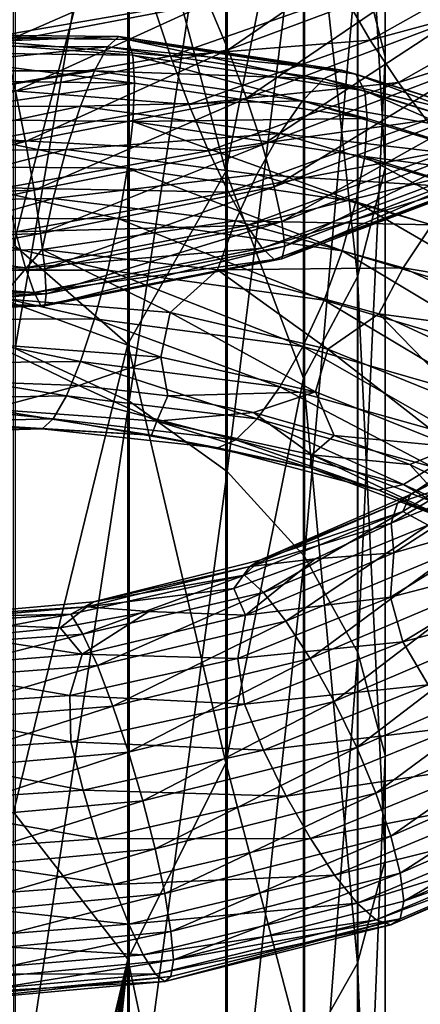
# Model space of a CAD drawing. Header units: metres. Extents: x -109 to 109, y -452 to 89.
# Tile 390 of 656: x 3.52 to 8.93, y -43.82 to -30.53. Entities that reach past the tile are written whole.
import ezdxf

# ---------------------------------------------------------------- set-up
doc = ezdxf.new("R2010")
doc.units = ezdxf.units.M
doc.layers.add('solid_K244270000C71_000_01', color=7, linetype='CONTINUOUS')

msp = doc.modelspace()

# ---------------------------------------------------------------- linework, layer by layer
at = {"layer": 'solid_K244270000C71_000_01'}
for points in [[(8.086726, -29.567562, 776.07605), (8.454546, -31.03507, 775.140564), (8.454546, -22.739056, 761.001221)], [(8.454546, -22.739056, 761.001221), (8.454546, -31.03507, 775.140564), (8.452125, -24.311485, 760.169678)], [(8.452125, -24.311485, 760.169678), (8.452125, -32.535, 774.184387), (8.079568, -25.849041, 759.356567)], [(8.454546, -31.03507, 775.140564), (8.452125, -32.535, 774.184387), (8.452125, -24.311485, 760.169678)], [(3.458888, -25.228016, 778.842346), (3.458888, -34.968197, 792.716309), (4.999055, -25.97839, 778.364014)], [(4.980319, -27.611378, 753.530762), (6.304805, -25.575172, 752.104614), (6.304805, -32.582405, 765.10791)], [(6.304805, -32.582405, 765.10791), (6.304805, -25.575172, 752.104614), (7.353192, -27.284389, 758.597534)], [(8.079568, -25.849041, 759.356567), (8.079568, -34.001659, 773.249451), (7.353192, -27.284389, 758.597534)], [(8.452125, -32.535, 774.184387), (8.079568, -34.001659, 773.249451), (8.079568, -25.849041, 759.356567)], [(3.458888, -34.968197, 792.716309), (4.999055, -35.677368, 792.178772), (4.999055, -25.97839, 778.364014)], [(4.999055, -25.97839, 778.364014), (4.999055, -35.677368, 792.178772), (6.320303, -26.98262, 777.723877)], [(4.980319, -27.611378, 753.530762), (3.437735, -33.56665, 762.681335), (3.437735, -26.8395, 749.964661)], [(4.999055, -35.677368, 792.178772), (6.320303, -36.626461, 791.459351), (6.320303, -26.98262, 777.723877)], [(6.320303, -26.98262, 777.723877), (6.320303, -36.626461, 791.459351), (7.364774, -28.196733, 776.94989)], [(6.304805, -32.582405, 765.10791), (7.353192, -27.284389, 758.597534), (7.353192, -35.370823, 772.376648)], [(8.079568, -34.001659, 773.249451), (7.353192, -35.370823, 772.376648), (7.353192, -27.284389, 758.597534)], [(4.980319, -27.611378, 753.530762), (4.980319, -34.90905, 766.685669), (3.437735, -33.56665, 762.681335)], [(4.980319, -27.611378, 753.530762), (6.304805, -32.582405, 765.10791), (4.980319, -34.90905, 766.685669)], [(6.320303, -36.626461, 791.459351), (7.364774, -37.773911, 790.589661), (7.364774, -28.196733, 776.94989)], [(7.364774, -28.196733, 776.94989), (7.364774, -37.773911, 790.589661), (8.086726, -29.567562, 776.07605)], [(6.068437, -30.308411, 750.855225), (8.628228, -29.362137, 751.911926), (6.335174, -30.939774, 750.641663)], [(8.628228, -29.362137, 751.911926), (9.00748, -29.941177, 751.721375), (6.335174, -30.939774, 750.641663)], [(7.364774, -37.773911, 790.589661), (8.086726, -39.069469, 789.607605), (8.086726, -29.567562, 776.07605)], [(8.25281, -30.806051, 756.255432), (10.44381, -29.575043, 757.50238), (7.900888, -30.202818, 756.304382)], [(8.086726, -29.567562, 776.07605), (8.086726, -39.069469, 789.607605), (8.454546, -31.03507, 775.140564)], [(10.923747, -30.080982, 757.331299), (10.44381, -29.575043, 757.50238), (8.25281, -30.806051, 756.255432)], [(3.172175, -30.228313, 750.365906), (5.801797, -29.740528, 751.204041), (3.317963, -30.830566, 750.003662)], [(5.801797, -29.740528, 751.204041), (6.068437, -30.308411, 750.855225), (3.317963, -30.830566, 750.003662)], [(6.335174, -30.939774, 750.641663), (9.00748, -29.941177, 751.721375), (6.582689, -31.590668, 750.582153)], [(9.00748, -29.941177, 751.721375), (9.359402, -30.544458, 751.684204), (6.582689, -31.590668, 750.582153)], [(8.632062, -31.380394, 756.051025), (10.923747, -30.080982, 757.331299), (8.25281, -30.806051, 756.255432)], [(11.40351, -30.518312, 757.024719), (10.923747, -30.080982, 757.331299), (8.632062, -31.380394, 756.051025)], [(2.889226, -30.205793, 754.118347), (2.923134, -30.804352, 754.348572), (5.34631, -30.391672, 755.17218)], [(5.556882, -31.024265, 755.271851), (7.900888, -30.202818, 756.304382), (5.34631, -30.391672, 755.17218)], [(8.25281, -30.806051, 756.255432), (7.900888, -30.202818, 756.304382), (5.556882, -31.024265, 755.271851)], [(5.556882, -31.024265, 755.271851), (5.34631, -30.391672, 755.17218), (2.923134, -30.804352, 754.348572)], [(3.317963, -30.830566, 750.003662), (6.068437, -30.308411, 750.855225), (3.463803, -31.495625, 749.776306)], [(6.068437, -30.308411, 750.855225), (6.335174, -30.939774, 750.641663), (3.463803, -31.495625, 749.776306)], [(6.582689, -31.590668, 750.582153), (9.359402, -30.544458, 751.684204), (6.793261, -32.218605, 750.688599)], [(9.359402, -30.544458, 751.684204), (9.658797, -31.132998, 751.81073), (6.793261, -32.218605, 750.688599)], [(9.011176, -31.887135, 755.71228), (11.40351, -30.518312, 757.024719), (8.632062, -31.380394, 756.051025)], [(1.641804, -30.881664, 812.033386), (1.694323, -30.728333, 812.724792), (4.858095, -30.757292, 811.851624)], [(4.707508, -30.89954, 811.173096), (1.641804, -30.881664, 812.033386), (4.858095, -30.757292, 811.851624)], [(1.694323, -30.728333, 812.724792), (1.734814, -30.760805, 813.435913), (4.974194, -30.797337, 812.552673)], [(4.858095, -30.757292, 811.851624), (1.694323, -30.728333, 812.724792), (4.974194, -30.797337, 812.552673)], [(1.734814, -30.760805, 813.435913), (1.760867, -30.970749, 814.115479), (5.048896, -31.010946, 813.225769)], [(4.974194, -30.797337, 812.552673), (1.734814, -30.760805, 813.435913), (5.048896, -31.010946, 813.225769)], [(3.038266, -31.461929, 754.436035), (5.556882, -31.024265, 755.271851), (2.923134, -30.804352, 754.348572)], [(4.707508, -30.89954, 811.173096), (4.858095, -30.757292, 811.851624), (7.870085, -31.211567, 810.630615)], [(4.858095, -30.757292, 811.851624), (4.974194, -30.797337, 812.552673), (8.058165, -31.268394, 811.312317)], [(7.870085, -31.211567, 810.630615), (4.858095, -30.757292, 811.851624), (8.058165, -31.268394, 811.312317)], [(4.974194, -30.797337, 812.552673), (5.048896, -31.010946, 813.225769), (8.179182, -31.491085, 811.972229)], [(8.058165, -31.268394, 811.312317), (4.974194, -30.797337, 812.552673), (8.179182, -31.491085, 811.972229)], [(5.804397, -31.674679, 755.199646), (8.25281, -30.806051, 756.255432), (5.556882, -31.024265, 755.271851)], [(8.632062, -31.380394, 756.051025), (8.25281, -30.806051, 756.255432), (5.804397, -31.674679, 755.199646)], [(1.58007, -31.220261, 811.409302), (1.641804, -30.881664, 812.033386), (4.707508, -30.89954, 811.173096)], [(4.530501, -31.224096, 810.564087), (1.58007, -31.220261, 811.409302), (4.707508, -30.89954, 811.173096)], [(3.463803, -31.495625, 749.776306), (6.335174, -30.939774, 750.641663), (3.599134, -32.177044, 749.703491)], [(6.335174, -30.939774, 750.641663), (6.582689, -31.590668, 750.582153), (3.599134, -32.177044, 749.703491)], [(4.530501, -31.224096, 810.564087), (4.707508, -30.89954, 811.173096), (7.626135, -31.330259, 809.976563)], [(7.626135, -31.330259, 809.976563), (4.707508, -30.89954, 811.173096), (7.870085, -31.211567, 810.630615)], [(1.760867, -30.970749, 814.115479), (1.767394, -31.348627, 814.711853), (5.070999, -31.387707, 813.820618)], [(5.048896, -31.010946, 813.225769), (1.760867, -30.970749, 814.115479), (5.070999, -31.387707, 813.820618)], [(5.804397, -31.674679, 755.199646), (5.556882, -31.024265, 755.271851), (3.038266, -31.461929, 754.436035)], [(5.048896, -31.010946, 813.225769), (5.070999, -31.387707, 813.820618), (8.212362, -31.866507, 812.564453)], [(8.179182, -31.491085, 811.972229), (5.048896, -31.010946, 813.225769), (8.212362, -31.866507, 812.564453)], [(8.086726, -39.069469, 789.607605), (8.454546, -40.456402, 788.556396), (8.454546, -31.03507, 775.140564)], [(8.454546, -31.03507, 775.140564), (8.454546, -40.456402, 788.556396), (8.452125, -32.535, 774.184387)], [(6.793261, -32.218605, 750.688599), (9.658797, -31.132998, 751.81073), (6.955606, -32.785561, 750.944275)], [(9.658797, -31.132998, 751.81073), (9.889623, -31.670841, 752.083191), (6.955606, -32.785561, 750.944275)], [(7.626135, -31.330259, 809.976563), (7.870085, -31.211567, 810.630615), (10.635579, -32.068272, 809.087036)], [(7.870085, -31.211567, 810.630615), (8.058165, -31.268394, 811.312317), (10.889748, -32.150604, 809.740601)], [(10.635579, -32.068272, 809.087036), (7.870085, -31.211567, 810.630615), (10.889748, -32.150604, 809.740601)], [(1.513543, -31.711212, 810.887817), (1.58007, -31.220261, 811.409302), (4.530501, -31.224096, 810.564087)], [(4.339748, -31.699129, 810.058777), (1.513543, -31.711212, 810.887817), (4.530501, -31.224096, 810.564087)], [(5.070999, -31.387707, 813.820618), (1.767394, -31.348627, 814.711853), (1.761046, -31.871677, 815.17395)], [(4.339748, -31.699129, 810.058777), (4.530501, -31.224096, 810.564087), (7.339386, -31.625696, 809.395691)], [(7.339386, -31.625696, 809.395691), (4.530501, -31.224096, 810.564087), (7.626135, -31.330259, 809.976563)], [(7.339386, -31.625696, 809.395691), (7.626135, -31.330259, 809.976563), (10.305906, -32.151596, 808.46814)], [(10.305906, -32.151596, 808.46814), (7.626135, -31.330259, 809.976563), (10.635579, -32.068272, 809.087036)], [(8.058165, -31.268394, 811.312317), (8.179182, -31.491085, 811.972229), (11.05329, -32.387524, 810.381104)], [(10.889748, -32.150604, 809.740601), (8.058165, -31.268394, 811.312317), (11.05329, -32.387524, 810.381104)], [(5.070999, -31.387707, 813.820618), (1.761046, -31.871677, 815.17395), (5.04941, -31.906263, 814.283997)], [(3.173597, -32.142605, 754.349976), (5.804397, -31.674679, 755.199646), (3.038266, -31.461929, 754.436035)], [(8.212362, -31.866507, 812.564453), (5.070999, -31.387707, 813.820618), (5.04941, -31.906263, 814.283997)], [(6.071134, -32.300777, 754.971008), (8.632062, -31.380394, 756.051025), (5.804397, -31.674679, 755.199646)], [(9.011176, -31.887135, 755.71228), (8.632062, -31.380394, 756.051025), (6.071134, -32.300777, 754.971008)], [(3.463803, -31.495625, 749.776306), (3.599134, -32.177044, 749.703491), (0.503547, -32.278866, 749.054504)], [(3.599134, -32.177044, 749.703491), (6.582689, -31.590668, 750.582153), (3.714265, -32.83007, 749.797913)], [(6.582689, -31.590668, 750.582153), (6.793261, -32.218605, 750.688599), (3.714265, -32.83007, 749.797913)], [(8.179182, -31.491085, 811.972229), (8.212362, -31.866507, 812.564453), (11.098275, -32.761604, 810.968262)], [(11.05329, -32.387524, 810.381104), (8.179182, -31.491085, 811.972229), (11.098275, -32.761604, 810.968262)], [(1.447039, -32.313728, 810.500671), (1.513543, -31.711212, 810.887817), (4.339748, -31.699129, 810.058777)], [(4.149065, -32.285061, 809.687866), (1.447039, -32.313728, 810.500671), (4.339748, -31.699129, 810.058777)], [(6.071134, -32.300777, 754.971008), (5.804397, -31.674679, 755.199646), (3.173597, -32.142605, 754.349976)], [(4.149065, -32.285061, 809.687866), (4.339748, -31.699129, 810.058777), (7.030367, -32.068245, 808.920288)], [(7.030367, -32.068245, 808.920288), (4.339748, -31.699129, 810.058777), (7.339386, -31.625696, 809.395691)], [(6.955606, -32.785561, 750.944275), (9.889623, -31.670841, 752.083191), (7.060065, -33.254837, 751.32605)], [(7.030367, -32.068245, 808.920288), (7.339386, -31.625696, 809.395691), (9.918395, -32.403637, 807.927551)], [(9.889623, -31.670841, 752.083191), (10.038145, -32.122952, 752.477356), (7.060065, -33.254837, 751.32605)], [(9.918395, -32.403637, 807.927551), (7.339386, -31.625696, 809.395691), (10.305906, -32.151596, 808.46814)], [(1.761046, -31.871677, 815.17395), (1.735149, -32.509014, 815.489685), (4.975156, -32.534725, 814.606018)], [(5.04941, -31.906263, 814.283997), (1.761046, -31.871677, 815.17395), (4.975156, -32.534725, 814.606018)], [(8.212362, -31.866507, 812.564453), (5.04941, -31.906263, 814.283997), (8.180015, -32.378517, 813.027344)], [(11.098275, -32.761604, 810.968262), (8.212362, -31.866507, 812.564453), (8.180015, -32.378517, 813.027344)], [(5.04941, -31.906263, 814.283997), (4.975156, -32.534725, 814.606018), (8.059724, -32.990601, 813.359741)], [(8.180015, -32.378517, 813.027344), (5.04941, -31.906263, 814.283997), (8.059724, -32.990601, 813.359741)], [(6.337774, -32.86013, 754.608704), (9.011176, -31.887135, 755.71228), (6.071134, -32.300777, 754.971008)], [(9.362687, -32.287895, 755.259888), (9.011176, -31.887135, 755.71228), (6.337774, -32.86013, 754.608704)], [(3.319437, -32.802059, 754.106689), (6.071134, -32.300777, 754.971008), (3.173597, -32.142605, 754.349976)], [(6.721461, -32.620785, 808.578979), (4.149065, -32.285061, 809.687866), (7.030367, -32.068245, 808.920288)], [(6.721461, -32.620785, 808.578979), (7.030367, -32.068245, 808.920288), (9.50079, -32.798027, 807.494812)], [(9.50079, -32.798027, 807.494812), (7.030367, -32.068245, 808.920288), (9.918395, -32.403637, 807.927551)], [(7.060065, -33.254837, 751.32605), (10.038145, -32.122952, 752.477356), (7.098824, -33.589027, 751.811829)], [(10.038145, -32.122952, 752.477356), (10.087429, -32.455627, 752.967896), (7.098824, -33.589027, 751.811829)], [(0.503547, -32.278866, 749.054504), (3.599134, -32.177044, 749.703491), (0.519655, -32.941906, 749.145325)], [(3.599134, -32.177044, 749.703491), (3.714265, -32.83007, 749.797913), (0.519655, -32.941906, 749.145325)], [(3.714265, -32.83007, 749.797913), (6.793261, -32.218605, 750.688599), (3.803029, -33.415386, 750.043579)], [(6.793261, -32.218605, 750.688599), (6.955606, -32.785561, 750.944275), (3.803029, -33.415386, 750.043579)], [(1.385378, -32.98735, 810.279419), (1.447039, -32.313728, 810.500671), (4.149065, -32.285061, 809.687866)], [(3.972265, -32.94265, 809.481689), (1.385378, -32.98735, 810.279419), (4.149065, -32.285061, 809.687866)], [(6.337774, -32.86013, 754.608704), (6.071134, -32.300777, 754.971008), (3.319437, -32.802059, 754.106689)], [(3.972265, -32.94265, 809.481689), (4.149065, -32.285061, 809.687866), (6.721461, -32.620785, 808.578979)], [(6.585, -33.310627, 754.135376), (9.362687, -32.287895, 755.259888), (6.337774, -32.86013, 754.608704)], [(9.661465, -32.550617, 754.718262), (9.362687, -32.287895, 755.259888), (6.585, -33.310627, 754.135376)], [(8.180015, -32.378517, 813.027344), (8.059724, -32.990601, 813.359741), (10.891855, -33.853592, 811.777039)], [(11.054416, -33.264961, 811.43042), (8.180015, -32.378517, 813.027344), (10.891855, -33.853592, 811.777039)], [(11.098275, -32.761604, 810.968262), (8.180015, -32.378517, 813.027344), (11.054416, -33.264961, 811.43042)], [(1.735149, -32.509014, 815.489685), (1.694791, -33.205841, 815.635193), (4.859437, -33.219608, 814.761536)], [(4.975156, -32.534725, 814.606018), (1.735149, -32.509014, 815.489685), (4.859437, -33.219608, 814.761536)], [(4.975156, -32.534725, 814.606018), (4.859437, -33.219608, 814.761536), (7.872259, -33.652645, 813.532532)], [(8.059724, -32.990601, 813.359741), (4.975156, -32.534725, 814.606018), (7.872259, -33.652645, 813.532532)], [(10.087429, -32.455627, 752.967896), (10.039167, -32.635227, 753.527832), (7.060784, -33.759918, 752.369263)], [(7.098824, -33.589027, 751.811829), (10.087429, -32.455627, 752.967896), (7.060784, -33.759918, 752.369263)], [(8.452125, -32.535, 774.184387), (8.452125, -41.87397, 787.481873), (8.079568, -34.001659, 773.249451)], [(8.454546, -40.456402, 788.556396), (8.452125, -41.87397, 787.481873), (8.452125, -32.535, 774.184387)], [(6.435047, -33.246529, 808.400085), (3.972265, -32.94265, 809.481689), (6.721461, -32.620785, 808.578979)], [(4.980319, -34.90905, 766.685669), (6.304805, -32.582405, 765.10791), (6.304805, -40.557217, 777.54126)], [(6.304805, -40.557217, 777.54126), (6.304805, -32.582405, 765.10791), (7.353192, -35.370823, 772.376648)], [(6.435047, -33.246529, 808.400085), (6.721461, -32.620785, 808.578979), (9.083337, -33.301277, 807.195557)], [(6.795137, -33.61676, 753.577087), (9.661465, -32.550617, 754.718262), (6.585, -33.310627, 754.135376)], [(9.083337, -33.301277, 807.195557), (6.721461, -32.620785, 808.578979), (9.50079, -32.798027, 807.494812)], [(9.891536, -32.667271, 754.126709), (9.661465, -32.550617, 754.718262), (6.795137, -33.61676, 753.577087)], [(6.956952, -33.768112, 752.973999), (9.891536, -32.667271, 754.126709), (6.795137, -33.61676, 753.577087)], [(10.039167, -32.635227, 753.527832), (9.891536, -32.667271, 754.126709), (6.956952, -33.768112, 752.973999)], [(7.060784, -33.759918, 752.369263), (10.039167, -32.635227, 753.527832), (6.956952, -33.768112, 752.973999)], [(3.465225, -33.395451, 753.730164), (6.337774, -32.86013, 754.608704), (3.319437, -32.802059, 754.106689)], [(3.803029, -33.415386, 750.043579), (6.955606, -32.785561, 750.944275), (3.860142, -33.895245, 750.41803)], [(6.955606, -32.785561, 750.944275), (7.060065, -33.254837, 751.32605), (3.860142, -33.895245, 750.41803)], [(0.519655, -32.941906, 749.145325), (3.714265, -32.83007, 749.797913), (0.532074, -33.534237, 749.388062)], [(3.714265, -32.83007, 749.797913), (3.803029, -33.415386, 750.043579), (0.532074, -33.534237, 749.388062)], [(1.332967, -33.690823, 810.247253), (1.385378, -32.98735, 810.279419), (3.972265, -32.94265, 809.481689)], [(3.821989, -33.631775, 809.462463), (1.332967, -33.690823, 810.247253), (3.972265, -32.94265, 809.481689)], [(6.585, -33.310627, 754.135376), (6.337774, -32.86013, 754.608704), (3.465225, -33.395451, 753.730164)], [(3.821989, -33.631775, 809.462463), (3.972265, -32.94265, 809.481689), (6.435047, -33.246529, 808.400085)], [(8.059724, -32.990601, 813.359741), (7.872259, -33.652645, 813.532532), (10.638517, -34.482506, 811.973877)], [(10.891855, -33.853592, 811.777039), (8.059724, -32.990601, 813.359741), (10.638517, -34.482506, 811.973877)], [(1.694791, -33.205841, 815.635193), (1.64238, -33.912872, 815.594299), (4.70916, -33.912392, 814.733643)], [(4.859437, -33.219608, 814.761536), (1.694791, -33.205841, 815.635193), (4.70916, -33.912392, 814.733643)], [(3.600397, -33.878269, 753.244202), (6.585, -33.310627, 754.135376), (3.465225, -33.395451, 753.730164)], [(6.795137, -33.61676, 753.577087), (6.585, -33.310627, 754.135376), (3.600397, -33.878269, 753.244202)], [(6.191599, -33.907623, 808.403748), (3.821989, -33.631775, 809.462463), (6.435047, -33.246529, 808.400085)], [(3.860142, -33.895245, 750.41803), (7.060065, -33.254837, 751.32605), (3.875895, -34.232269, 750.898193)], [(7.060065, -33.254837, 751.32605), (7.098824, -33.589027, 751.811829), (3.875895, -34.232269, 750.898193)], [(4.859437, -33.219608, 814.761536), (4.70916, -33.912392, 814.733643), (7.628812, -34.31757, 813.527832)], [(7.872259, -33.652645, 813.532532), (4.859437, -33.219608, 814.761536), (7.628812, -34.31757, 813.527832)], [(6.191599, -33.907623, 808.403748), (6.435047, -33.246529, 808.400085), (8.696278, -33.880222, 807.055115)], [(8.696278, -33.880222, 807.055115), (6.435047, -33.246529, 808.400085), (9.083337, -33.301277, 807.195557)], [(8.696278, -33.880222, 807.055115), (9.083337, -33.301277, 807.195557), (11.161193, -34.294044, 805.569031)], [(3.600397, -33.878269, 753.244202), (3.465225, -33.395451, 753.730164), (0.484812, -33.469456, 753.083313)], [(0.503724, -33.966248, 752.59314), (3.600397, -33.878269, 753.244202), (0.484812, -33.469456, 753.083313)], [(0.532074, -33.534237, 749.388062), (3.803029, -33.415386, 750.043579), (0.540065, -34.017727, 749.760437)], [(3.803029, -33.415386, 750.043579), (3.860142, -33.895245, 750.41803), (0.540065, -34.017727, 749.760437)], [(4.980319, -34.90905, 766.685669), (3.437735, -41.226017, 774.859253), (3.437735, -33.56665, 762.681335)], [(7.098824, -33.589027, 751.811829), (7.060784, -33.759918, 752.369263), (3.860536, -34.394638, 751.457214)], [(3.875895, -34.232269, 750.898193), (7.098824, -33.589027, 751.811829), (3.860536, -34.394638, 751.457214)], [(3.251403, -34.295433, 809.789124), (1.332967, -33.690823, 810.247253), (3.821989, -33.631775, 809.462463)], [(5.551864, -34.483776, 808.810181), (3.251403, -34.295433, 809.789124), (3.821989, -33.631775, 809.462463)], [(3.715291, -34.212761, 752.67572), (6.795137, -33.61676, 753.577087), (3.600397, -33.878269, 753.244202)], [(6.956952, -33.768112, 752.973999), (6.795137, -33.61676, 753.577087), (3.715291, -34.212761, 752.67572)], [(5.551864, -34.483776, 808.810181), (3.821989, -33.631775, 809.462463), (6.191599, -33.907623, 808.403748)], [(7.872259, -33.652645, 813.532532), (7.628812, -34.31757, 813.527832), (10.309524, -35.106709, 812.00177)], [(10.638517, -34.482506, 811.973877), (7.872259, -33.652645, 813.532532), (10.309524, -35.106709, 812.00177)], [(3.803765, -34.386948, 752.065552), (6.956952, -33.768112, 752.973999), (3.715291, -34.212761, 752.67572)], [(7.060784, -33.759918, 752.369263), (6.956952, -33.768112, 752.973999), (3.803765, -34.386948, 752.065552)], [(3.860536, -34.394638, 751.457214), (7.060784, -33.759918, 752.369263), (3.803765, -34.386948, 752.065552)], [(3.715291, -34.212761, 752.67572), (3.600397, -33.878269, 753.244202), (0.503724, -33.966248, 752.59314)], [(0.519799, -34.313244, 752.02124), (3.715291, -34.212761, 752.67572), (0.503724, -33.966248, 752.59314)], [(0.540065, -34.017727, 749.760437), (3.860142, -33.895245, 750.41803), (3.875895, -34.232269, 750.898193)], [(1.64238, -33.912872, 815.594299), (1.580719, -34.58297, 815.359741), (4.532361, -34.566742, 814.514465)], [(4.70916, -33.912392, 814.733643), (1.64238, -33.912872, 815.594299), (4.532361, -34.566742, 814.514465)], [(4.70916, -33.912392, 814.733643), (4.532361, -34.566742, 814.514465), (7.342397, -34.940594, 813.336548)], [(7.628812, -34.31757, 813.527832), (4.70916, -33.912392, 814.733643), (7.342397, -34.940594, 813.336548)], [(7.682186, -34.976433, 807.584961), (5.551864, -34.483776, 808.810181), (6.191599, -33.907623, 808.403748)], [(8.367285, -34.500359, 807.091003), (6.191599, -33.907623, 808.403748), (8.696278, -33.880222, 807.055115)], [(7.682186, -34.976433, 807.584961), (6.191599, -33.907623, 808.403748), (8.367285, -34.500359, 807.091003)], [(8.079568, -34.001659, 773.249451), (8.079568, -43.260101, 786.431213), (7.353192, -35.370823, 772.376648)], [(8.452125, -41.87397, 787.481873), (8.079568, -43.260101, 786.431213), (8.079568, -34.001659, 773.249451)], [(8.367285, -34.500359, 807.091003), (8.696278, -33.880222, 807.055115), (10.685593, -34.812664, 805.47699)], [(10.685593, -34.812664, 805.47699), (8.696278, -33.880222, 807.055115), (11.161193, -34.294044, 805.569031)], [(0.540065, -34.017727, 749.760437), (3.875895, -34.232269, 750.898193), (0.536708, -34.35384, 750.239624)], [(3.803765, -34.386948, 752.065552), (3.715291, -34.212761, 752.67572), (0.519799, -34.313244, 752.02124)], [(0.536708, -34.35384, 750.239624), (3.875895, -34.232269, 750.898193), (0.54012, -34.512978, 750.798767)], [(3.875895, -34.232269, 750.898193), (3.860536, -34.394638, 751.457214), (0.54012, -34.512978, 750.798767)], [(0.532177, -34.497768, 751.408569), (3.803765, -34.386948, 752.065552), (0.519799, -34.313244, 752.02124)], [(3.860536, -34.394638, 751.457214), (3.803765, -34.386948, 752.065552), (0.532177, -34.497768, 751.408569)], [(0.54012, -34.512978, 750.798767), (3.860536, -34.394638, 751.457214), (0.532177, -34.497768, 751.408569)], [(5.423603, -35.08527, 809.14386), (3.169202, -34.913601, 810.110413), (3.251403, -34.295433, 809.789124)], [(5.423603, -35.08527, 809.14386), (3.251403, -34.295433, 809.789124), (5.551864, -34.483776, 808.810181)], [(7.628812, -34.31757, 813.527832), (7.342397, -34.940594, 813.336548), (9.922465, -35.683662, 811.849792)], [(10.309524, -35.106709, 812.00177), (7.628812, -34.31757, 813.527832), (9.922465, -35.683662, 811.849792)], [(7.511936, -35.554356, 807.934998), (5.423603, -35.08527, 809.14386), (5.551864, -34.483776, 808.810181)], [(7.511936, -35.554356, 807.934998), (5.551864, -34.483776, 808.810181), (7.682186, -34.976433, 807.584961)], [(9.577883, -35.747215, 806.139526), (7.682186, -34.976433, 807.584961), (8.367285, -34.500359, 807.091003)], [(10.281341, -35.380146, 805.553345), (8.367285, -34.500359, 807.091003), (10.685593, -34.812664, 805.47699)], [(9.577883, -35.747215, 806.139526), (8.367285, -34.500359, 807.091003), (10.281341, -35.380146, 805.553345)], [(1.580719, -34.58297, 815.359741), (1.514215, -35.176086, 814.958252), (4.341677, -35.143669, 814.129639)], [(4.532361, -34.566742, 814.514465), (1.580719, -34.58297, 815.359741), (4.341677, -35.143669, 814.129639)], [(4.532361, -34.566742, 814.514465), (4.341677, -35.143669, 814.129639), (7.033491, -35.484848, 812.982056)], [(7.342397, -34.940594, 813.336548), (4.532361, -34.566742, 814.514465), (7.033491, -35.484848, 812.982056)], [(3.169202, -34.913601, 810.110413), (4.318817, -35.468105, 810.097534), (3.075682, -35.420643, 810.589417)], [(5.423603, -35.08527, 809.14386), (4.318817, -35.468105, 810.097534), (3.169202, -34.913601, 810.110413)], [(4.980319, -34.90905, 766.685669), (4.980319, -43.20858, 779.232605), (3.437735, -41.226017, 774.859253)], [(4.980319, -34.90905, 766.685669), (6.304805, -40.557217, 777.54126), (4.980319, -43.20858, 779.232605)], [(3.458888, -34.968197, 792.716309), (3.458888, -45.806995, 805.75), (4.999055, -35.677368, 792.178772)], [(7.342397, -34.940594, 813.336548), (7.033491, -35.484848, 812.982056), (9.505012, -36.179642, 811.538574)], [(9.922465, -35.683662, 811.849792), (7.342397, -34.940594, 813.336548), (9.505012, -36.179642, 811.538574)], [(9.371049, -36.29538, 806.509521), (7.511936, -35.554356, 807.934998), (7.682186, -34.976433, 807.584961)], [(9.371049, -36.29538, 806.509521), (7.682186, -34.976433, 807.584961), (9.577883, -35.747215, 806.139526)], [(1.514215, -35.176086, 814.958252), (1.447688, -35.654392, 814.425171), (4.150924, -35.606445, 813.613098)], [(4.341677, -35.143669, 814.129639), (1.514215, -35.176086, 814.958252), (4.150924, -35.606445, 813.613098)], [(4.341677, -35.143669, 814.129639), (4.150924, -35.606445, 813.613098), (6.724473, -35.915867, 812.496277)], [(5.423603, -35.08527, 809.14386), (5.52242, -35.606201, 809.53064), (4.318817, -35.468105, 810.097534)], [(7.033491, -35.484848, 812.982056), (4.341677, -35.143669, 814.129639), (6.724473, -35.915867, 812.496277)], [(7.511936, -35.554356, 807.934998), (5.52242, -35.606201, 809.53064), (5.423603, -35.08527, 809.14386)], [(3.118477, -35.788837, 811.162415), (3.075682, -35.420643, 810.589417), (4.318817, -35.468105, 810.097534)], [(5.373254, -35.947315, 810.201721), (3.118477, -35.788837, 811.162415), (4.318817, -35.468105, 810.097534)], [(5.373254, -35.947315, 810.201721), (4.318817, -35.468105, 810.097534), (5.52242, -35.606201, 809.53064)], [(6.304805, -40.557217, 777.54126), (7.353192, -35.370823, 772.376648), (7.353192, -44.554089, 785.450439)], [(8.079568, -43.260101, 786.431213), (7.353192, -44.554089, 785.450439), (7.353192, -35.370823, 772.376648)], [(7.511936, -35.554356, 807.934998), (6.675205, -35.832497, 808.891479), (5.52242, -35.606201, 809.53064)], [(7.511936, -35.554356, 807.934998), (7.766994, -36.142815, 808.184326), (6.675205, -35.832497, 808.891479)], [(7.033491, -35.484848, 812.982056), (6.724473, -35.915867, 812.496277), (9.087407, -36.563538, 811.096497)], [(9.505012, -36.179642, 811.538574), (7.033491, -35.484848, 812.982056), (9.087407, -36.563538, 811.096497)], [(9.371049, -36.29538, 806.509521), (7.766994, -36.142815, 808.184326), (7.511936, -35.554356, 807.934998)], [(1.447688, -35.654392, 814.425171), (1.385955, -35.980373, 813.795471), (3.973918, -35.918674, 812.998718)], [(4.150924, -35.606445, 813.613098), (1.447688, -35.654392, 814.425171), (3.973918, -35.918674, 812.998718)], [(3.458888, -45.806995, 805.75), (4.999055, -46.47031, 805.156799), (4.999055, -35.677368, 792.178772)], [(4.150924, -35.606445, 813.613098), (3.973918, -35.918674, 812.998718), (6.437723, -36.199512, 811.910522)], [(6.724473, -35.915867, 812.496277), (4.150924, -35.606445, 813.613098), (6.437723, -36.199512, 811.910522)], [(4.999055, -35.677368, 792.178772), (4.999055, -46.47031, 805.156799), (6.320303, -36.626461, 791.459351)], [(5.373254, -35.947315, 810.201721), (5.52242, -35.606201, 809.53064), (6.675205, -35.832497, 808.891479)], [(3.118477, -35.788837, 811.162415), (5.298368, -36.139153, 810.942993), (2.997375, -35.998066, 811.889404)], [(5.373254, -35.947315, 810.201721), (5.298368, -36.139153, 810.942993), (3.118477, -35.788837, 811.162415)], [(7.463927, -36.401382, 808.997009), (5.373254, -35.947315, 810.201721), (6.675205, -35.832497, 808.891479)], [(7.463927, -36.401382, 808.997009), (6.675205, -35.832497, 808.891479), (7.766994, -36.142815, 808.184326)], [(8.797445, -36.940235, 772.231812), (10.343351, -35.928593, 774.206238), (10.55476, -35.77803, 773.625122)], [(8.797445, -36.940235, 772.231812), (10.55476, -35.77803, 773.625122), (10.558155, -36.011185, 772.767517)], [(1.385955, -35.980373, 813.795471), (1.333435, -36.124462, 813.10614), (3.823331, -36.051785, 812.322327)], [(3.823331, -36.051785, 812.322327), (1.333435, -36.124462, 813.10614), (2.997375, -35.998066, 811.889404)], [(3.973918, -35.918674, 812.998718), (1.385955, -35.980373, 813.795471), (3.823331, -36.051785, 812.322327)], [(3.823331, -36.051785, 812.322327), (2.997375, -35.998066, 811.889404), (5.298368, -36.139153, 810.942993)], [(3.973918, -35.918674, 812.998718), (3.823331, -36.051785, 812.322327), (6.193773, -36.309265, 811.258789)], [(6.437723, -36.199512, 811.910522), (3.973918, -35.918674, 812.998718), (6.193773, -36.309265, 811.258789)], [(5.373254, -35.947315, 810.201721), (7.439023, -36.579918, 809.747314), (5.298368, -36.139153, 810.942993)], [(7.463927, -36.401382, 808.997009), (7.439023, -36.579918, 809.747314), (5.373254, -35.947315, 810.201721)], [(6.724473, -35.915867, 812.496277), (6.437723, -36.199512, 811.910522), (8.699895, -36.804562, 810.55188)], [(9.087407, -36.563538, 811.096497), (6.724473, -35.915867, 812.496277), (8.699895, -36.804562, 810.55188)], [(10.343351, -35.928593, 774.206238), (8.621254, -37.057056, 772.827271), (9.484237, -36.764755, 774.067505)], [(8.797445, -36.940235, 772.231812), (8.621254, -37.057056, 772.827271), (10.343351, -35.928593, 774.206238)], [(6.193773, -36.309265, 811.258789), (3.823331, -36.051785, 812.322327), (5.298368, -36.139153, 810.942993)], [(8.691135, -37.16769, 771.388245), (10.558155, -36.011185, 772.767517), (9.032862, -37.35257, 770.835083)], [(8.797445, -36.940235, 772.231812), (10.558155, -36.011185, 772.767517), (8.691135, -37.16769, 771.388245)], [(6.193773, -36.309265, 811.258789), (5.298368, -36.139153, 810.942993), (7.439023, -36.579918, 809.747314)], [(6.437723, -36.199512, 811.910522), (6.193773, -36.309265, 811.258789), (8.370222, -36.879246, 809.935547)], [(8.699895, -36.804562, 810.55188), (6.437723, -36.199512, 811.910522), (8.370222, -36.879246, 809.935547)], [(7.463927, -36.401382, 808.997009), (7.766994, -36.142815, 808.184326), (8.787813, -36.532482, 807.413757)], [(9.371049, -36.29538, 806.509521), (8.787813, -36.532482, 807.413757), (7.766994, -36.142815, 808.184326)], [(8.370222, -36.879246, 809.935547), (6.193773, -36.309265, 811.258789), (7.439023, -36.579918, 809.747314)], [(9.371049, -36.29538, 806.509521), (9.727781, -36.996677, 806.584412), (8.787813, -36.532482, 807.413757)], [(7.463927, -36.401382, 808.997009), (9.355391, -37.296135, 808.327271), (7.439023, -36.579918, 809.747314)], [(9.327449, -37.126053, 807.573669), (9.355391, -37.296135, 808.327271), (7.463927, -36.401382, 808.997009)], [(9.327449, -37.126053, 807.573669), (7.463927, -36.401382, 808.997009), (8.787813, -36.532482, 807.413757)], [(9.327449, -37.126053, 807.573669), (8.787813, -36.532482, 807.413757), (9.727781, -36.996677, 806.584412)], [(4.999055, -46.47031, 805.156799), (6.320303, -47.358025, 804.362915), (6.320303, -36.626461, 791.459351)], [(6.320303, -36.626461, 791.459351), (6.320303, -47.358025, 804.362915), (7.364774, -37.773911, 790.589661)], [(8.370222, -36.879246, 809.935547), (7.439023, -36.579918, 809.747314), (9.355391, -37.296135, 808.327271)], [(10.300031, -36.613731, 775.190247), (9.484237, -36.764755, 774.067505), (8.535759, -37.32394, 773.358093)], [(8.569876, -37.726009, 773.809448), (10.300031, -36.613731, 775.190247), (8.535759, -37.32394, 773.358093)], [(10.32465, -37.219063, 775.403748), (10.300031, -36.613731, 775.190247), (8.569876, -37.726009, 773.809448)], [(9.087407, -36.563538, 811.096497), (8.699895, -36.804562, 810.55188), (10.690037, -37.703403, 808.953674)], [(8.621254, -37.057056, 772.827271), (8.535759, -37.32394, 773.358093), (9.484237, -36.764755, 774.067505)], [(8.699895, -36.804562, 810.55188), (8.370222, -36.879246, 809.935547), (10.28495, -37.732388, 808.382324)], [(10.28495, -37.732388, 808.382324), (8.370222, -36.879246, 809.935547), (9.355391, -37.296135, 808.327271)], [(10.690037, -37.703403, 808.953674), (8.699895, -36.804562, 810.55188), (10.28495, -37.732388, 808.382324)], [(8.621254, -37.057056, 772.827271), (6.628276, -37.911873, 771.629639), (8.535759, -37.32394, 773.358093)], [(6.763716, -37.822613, 771.022766), (6.628276, -37.911873, 771.629639), (8.621254, -37.057056, 772.827271)], [(6.763716, -37.822613, 771.022766), (8.621254, -37.057056, 772.827271), (8.797445, -36.940235, 772.231812)], [(6.763716, -37.822613, 771.022766), (8.797445, -36.940235, 772.231812), (8.691135, -37.16769, 771.388245)], [(6.553011, -38.028664, 770.201477), (8.691135, -37.16769, 771.388245), (6.810669, -38.262096, 769.623474)], [(6.763716, -37.822613, 771.022766), (8.691135, -37.16769, 771.388245), (6.553011, -38.028664, 770.201477)], [(8.691135, -37.16769, 771.388245), (9.032862, -37.35257, 770.835083), (6.810669, -38.262096, 769.623474)], [(6.628276, -37.911873, 771.629639), (7.507679, -37.807899, 772.697693), (8.535759, -37.32394, 773.358093)], [(8.569876, -37.726009, 773.809448), (8.535759, -37.32394, 773.358093), (7.507679, -37.807899, 772.697693)], [(10.32465, -37.219063, 775.403748), (8.569876, -37.726009, 773.809448), (8.527281, -38.325073, 774.024109)], [(10.32465, -37.219063, 775.403748), (8.527281, -38.325073, 774.024109), (10.561862, -37.794323, 775.586365)], [(6.810669, -38.262096, 769.623474), (9.032862, -37.35257, 770.835083), (7.113802, -38.647331, 769.124268)], [(9.032862, -37.35257, 770.835083), (9.434901, -37.68195, 770.365906), (7.113802, -38.647331, 769.124268)], [(6.570748, -38.564861, 772.612244), (8.569876, -37.726009, 773.809448), (7.507679, -37.807899, 772.697693)], [(8.527281, -38.325073, 774.024109), (8.569876, -37.726009, 773.809448), (6.570748, -38.564861, 772.612244)], [(7.113802, -38.647331, 769.124268), (9.434901, -37.68195, 770.365906), (7.44074, -39.150707, 768.73053)], [(9.434901, -37.68195, 770.365906), (9.868512, -38.126152, 770.00531), (7.44074, -39.150707, 768.73053)], [(4.517303, -38.385098, 770.018921), (6.628276, -37.911873, 771.629639), (6.763716, -37.822613, 771.022766)], [(4.517303, -38.385098, 770.018921), (6.763716, -37.822613, 771.022766), (6.553011, -38.028664, 770.201477)], [(6.320303, -47.358025, 804.362915), (7.364774, -48.431274, 803.403137), (7.364774, -37.773911, 790.589661)], [(6.570748, -38.564861, 772.612244), (7.507679, -37.807899, 772.697693), (6.413123, -38.20837, 772.092285)], [(6.628276, -37.911873, 771.629639), (6.413123, -38.20837, 772.092285), (7.507679, -37.807899, 772.697693)], [(7.364774, -37.773911, 790.589661), (7.364774, -48.431274, 803.403137), (8.086726, -39.069469, 789.607605)], [(8.527281, -38.325073, 774.024109), (8.694186, -38.926998, 774.186768), (10.561862, -37.794323, 775.586365)], [(10.977856, -38.318367, 775.69696), (10.561862, -37.794323, 775.586365), (8.694186, -38.926998, 774.186768)], [(6.628276, -37.911873, 771.629639), (4.426873, -38.453835, 770.633972), (6.413123, -38.20837, 772.092285)], [(4.517303, -38.385098, 770.018921), (4.426873, -38.453835, 770.633972), (6.628276, -37.911873, 771.629639)], [(4.209525, -38.553997, 769.227722), (6.553011, -38.028664, 770.201477), (4.375039, -38.822285, 768.63269)], [(4.517303, -38.385098, 770.018921), (6.553011, -38.028664, 770.201477), (4.209525, -38.553997, 769.227722)], [(6.553011, -38.028664, 770.201477), (6.810669, -38.262096, 769.623474), (4.375039, -38.822285, 768.63269)], [(7.44074, -39.150707, 768.73053), (9.868512, -38.126152, 770.00531), (7.767795, -39.731987, 768.464905)], [(9.868512, -38.126152, 770.00531), (10.30228, -38.649265, 769.773682), (7.767795, -39.731987, 768.464905)], [(4.426873, -38.453835, 770.633972), (5.263893, -38.518951, 771.546082), (6.413123, -38.20837, 772.092285)], [(6.570748, -38.564861, 772.612244), (6.413123, -38.20837, 772.092285), (5.263893, -38.518951, 771.546082)], [(2.128422, -38.599426, 769.233337), (4.426873, -38.453835, 770.633972), (4.517303, -38.385098, 770.018921)], [(2.128422, -38.599426, 769.233337), (4.517303, -38.385098, 770.018921), (4.209525, -38.553997, 769.227722)], [(4.375039, -38.822285, 768.63269), (6.810669, -38.262096, 769.623474), (4.569766, -39.247478, 768.112854)], [(6.810669, -38.262096, 769.623474), (7.113802, -38.647331, 769.124268), (4.569766, -39.247478, 768.112854)], [(8.527281, -38.325073, 774.024109), (6.570748, -38.564861, 772.612244), (6.463432, -39.148884, 772.834656)], [(8.527281, -38.325073, 774.024109), (6.463432, -39.148884, 772.834656), (8.694186, -38.926998, 774.186768)], [(9.036619, -39.50552, 774.259705), (10.977856, -38.318367, 775.69696), (8.694186, -38.926998, 774.186768)], [(4.426873, -38.453835, 770.633972), (2.085856, -38.655296, 769.853271), (4.065607, -38.73621, 771.059265)], [(2.128422, -38.599426, 769.233337), (2.085856, -38.655296, 769.853271), (4.426873, -38.453835, 770.633972)], [(4.426873, -38.453835, 770.633972), (4.065607, -38.73621, 771.059265), (5.263893, -38.518951, 771.546082)], [(4.365109, -39.091351, 771.619324), (5.263893, -38.518951, 771.546082), (4.065607, -38.73621, 771.059265)], [(4.365109, -39.091351, 771.619324), (6.570748, -38.564861, 772.612244), (5.263893, -38.518951, 771.546082)], [(1.734265, -38.718029, 768.478394), (4.209525, -38.553997, 769.227722), (1.802454, -39.006443, 767.874329)], [(2.128422, -38.599426, 769.233337), (4.209525, -38.553997, 769.227722), (1.734265, -38.718029, 768.478394)], [(4.209525, -38.553997, 769.227722), (4.375039, -38.822285, 768.63269), (1.802454, -39.006443, 767.874329)], [(2.085856, -38.655296, 769.853271), (2.829779, -38.85696, 770.633179), (4.065607, -38.73621, 771.059265)], [(6.463432, -39.148884, 772.834656), (6.570748, -38.564861, 772.612244), (4.365109, -39.091351, 771.619324)], [(4.569766, -39.247478, 768.112854), (7.113802, -38.647331, 769.124268), (4.779784, -39.793072, 767.696411)], [(7.113802, -38.647331, 769.124268), (7.44074, -39.150707, 768.73053), (4.779784, -39.793072, 767.696411)], [(7.767795, -39.731987, 768.464905), (10.30228, -38.649265, 769.773682), (8.071283, -40.351238, 768.349792)], [(10.30228, -38.649265, 769.773682), (10.70479, -39.215691, 769.691162), (8.071283, -40.351238, 768.349792)], [(4.365109, -39.091351, 771.619324), (4.065607, -38.73621, 771.059265), (2.829779, -38.85696, 770.633179)], [(1.802454, -39.006443, 767.874329), (4.375039, -38.822285, 768.63269), (1.882679, -39.454494, 767.343872)], [(4.375039, -38.822285, 768.63269), (4.569766, -39.247478, 768.112854), (1.882679, -39.454494, 767.343872)], [(2.021948, -39.278408, 770.843628), (4.365109, -39.091351, 771.619324), (2.829779, -38.85696, 770.633179)], [(6.463432, -39.148884, 772.834656), (6.555312, -39.767448, 772.984802), (8.694186, -38.926998, 774.186768)], [(9.036619, -39.50552, 774.259705), (8.694186, -38.926998, 774.186768), (6.555312, -39.767448, 772.984802)], [(4.196849, -39.651535, 771.856079), (4.365109, -39.091351, 771.619324), (2.021948, -39.278408, 770.843628)], [(6.463432, -39.148884, 772.834656), (4.365109, -39.091351, 771.619324), (4.196849, -39.651535, 771.856079)], [(6.463432, -39.148884, 772.834656), (4.196849, -39.651535, 771.856079), (6.555312, -39.767448, 772.984802)], [(4.779784, -39.793072, 767.696411), (7.44074, -39.150707, 768.73053), (4.989878, -40.415749, 767.407532)], [(7.44074, -39.150707, 768.73053), (7.767795, -39.731987, 768.464905), (4.989878, -40.415749, 767.407532)], [(7.364774, -48.431274, 803.403137), (8.086726, -49.643055, 802.319397), (8.086726, -39.069469, 789.607605)], [(8.086726, -39.069469, 789.607605), (8.086726, -49.643055, 802.319397), (8.454546, -40.456402, 788.556396)], [(4.196849, -39.651535, 771.856079), (2.021948, -39.278408, 770.843628), (1.798628, -39.807453, 771.100281)], [(1.882679, -39.454494, 767.343872), (4.569766, -39.247478, 768.112854), (1.969203, -40.024067, 766.91571)], [(4.569766, -39.247478, 768.112854), (4.779784, -39.793072, 767.696411), (1.969203, -40.024067, 766.91571)], [(8.071283, -40.351238, 768.349792), (10.70479, -39.215691, 769.691162), (8.329473, -40.969078, 768.400696)], [(10.70479, -39.215691, 769.691162), (11.047223, -39.789955, 769.770935), (8.329473, -40.969078, 768.400696)], [(6.813502, -40.389294, 773.028503), (9.036619, -39.50552, 774.259705), (6.555312, -39.767448, 772.984802)], [(9.439129, -40.071007, 774.166016), (9.036619, -39.50552, 774.259705), (6.813502, -40.389294, 773.028503)], [(4.196849, -39.651535, 771.856079), (1.798628, -39.807453, 771.100281), (4.211003, -40.275928, 772.001831)], [(4.196849, -39.651535, 771.856079), (4.211003, -40.275928, 772.001831), (6.555312, -39.767448, 772.984802)], [(1.798628, -39.807453, 771.100281), (1.734874, -40.426968, 771.249634), (4.211003, -40.275928, 772.001831)], [(1.969203, -40.024067, 766.91571), (4.779784, -39.793072, 767.696411), (2.055759, -40.670101, 766.61499)], [(4.779784, -39.793072, 767.696411), (4.989878, -40.415749, 767.407532), (2.055759, -40.670101, 766.61499)], [(6.813502, -40.389294, 773.028503), (6.555312, -39.767448, 772.984802), (4.211003, -40.275928, 772.001831)], [(4.989878, -40.415749, 767.407532), (7.767795, -39.731987, 768.464905), (5.184833, -41.072502, 767.270264)], [(7.767795, -39.731987, 768.464905), (8.071283, -40.351238, 768.349792), (5.184833, -41.072502, 767.270264)], [(8.329473, -40.969078, 768.400696), (11.047223, -39.789955, 769.770935), (8.52853, -41.546856, 768.604309)], [(11.047223, -39.789955, 769.770935), (11.311229, -40.335693, 769.99823), (8.52853, -41.546856, 768.604309)], [(7.11699, -41.006977, 772.901245), (9.439129, -40.071007, 774.166016), (6.813502, -40.389294, 773.028503)], [(9.872897, -40.588451, 773.921875), (9.439129, -40.071007, 774.166016), (7.11699, -41.006977, 772.901245)], [(4.376859, -40.928413, 772.025696), (4.211003, -40.275928, 772.001831), (1.734874, -40.426968, 771.249634)], [(4.376859, -40.928413, 772.025696), (6.813502, -40.389294, 773.028503), (4.211003, -40.275928, 772.001831)], [(5.184833, -41.072502, 767.270264), (8.071283, -40.351238, 768.349792), (5.350689, -41.721149, 767.301514)], [(8.071283, -40.351238, 768.349792), (8.329473, -40.969078, 768.400696), (5.350689, -41.721149, 767.301514)], [(8.52853, -41.546856, 768.604309), (11.311229, -40.335693, 769.99823), (8.656611, -42.046368, 768.940918)], [(11.311229, -40.335693, 769.99823), (11.4811, -40.816521, 770.351868), (8.656611, -42.046368, 768.940918)], [(1.803204, -41.096432, 771.263428), (4.376859, -40.928413, 772.025696), (1.734874, -40.426968, 771.249634)], [(2.055759, -40.670101, 766.61499), (4.989878, -40.415749, 767.407532), (2.136078, -41.347843, 766.466431)], [(4.989878, -40.415749, 767.407532), (5.184833, -41.072502, 767.270264), (2.136078, -41.347843, 766.466431)], [(7.11699, -41.006977, 772.901245), (6.813502, -40.389294, 773.028503), (4.376859, -40.928413, 772.025696)], [(8.086726, -49.643055, 802.319397), (8.454546, -50.940296, 801.159302), (8.454546, -40.456402, 788.556396)], [(8.454546, -40.456402, 788.556396), (8.454546, -50.940296, 801.159302), (8.452125, -41.87397, 787.481873)], [(4.980319, -43.20858, 779.232605), (6.304805, -40.557217, 777.54126), (6.304805, -49.453522, 789.332947)], [(6.304805, -49.453522, 789.332947), (6.304805, -40.557217, 777.54126), (7.353192, -44.554089, 785.450439)], [(7.444046, -41.581757, 772.621765), (9.872897, -40.588451, 773.921875), (7.11699, -41.006977, 772.901245)], [(10.306508, -41.02388, 773.550781), (9.872897, -40.588451, 773.921875), (7.444046, -41.581757, 772.621765)], [(8.656611, -42.046368, 768.940918), (11.4811, -40.816521, 770.351868), (8.70806, -42.427155, 769.393982)], [(11.4811, -40.816521, 770.351868), (11.552703, -41.189636, 770.817627), (8.70806, -42.427155, 769.393982)], [(4.571814, -41.583164, 771.875549), (4.376859, -40.928413, 772.025696), (1.803204, -41.096432, 771.263428)], [(4.571814, -41.583164, 771.875549), (7.11699, -41.006977, 772.901245), (4.376859, -40.928413, 772.025696)], [(7.444046, -41.581757, 772.621765), (7.11699, -41.006977, 772.901245), (4.571814, -41.583164, 771.875549)], [(5.350689, -41.721149, 767.301514), (8.329473, -40.969078, 768.400696), (5.478559, -42.321445, 767.489014)], [(8.329473, -40.969078, 768.400696), (8.52853, -41.546856, 768.604309), (5.478559, -42.321445, 767.489014)], [(7.770983, -42.07555, 772.216125), (10.306508, -41.02388, 773.550781), (7.444046, -41.581757, 772.621765)], [(10.708548, -41.343624, 773.075989), (10.306508, -41.02388, 773.550781), (7.770983, -42.07555, 772.216125)], [(1.883523, -41.771954, 771.101685), (4.571814, -41.583164, 771.875549), (1.803204, -41.096432, 771.263428)], [(2.136078, -41.347843, 766.466431), (5.184833, -41.072502, 767.270264), (2.204408, -42.013554, 766.487732)], [(5.184833, -41.072502, 767.270264), (5.350689, -41.721149, 767.301514), (2.204408, -42.013554, 766.487732)], [(4.980319, -43.20858, 779.232605), (3.445508, -49.772915, 786.433533), (3.437735, -41.226017, 774.859253)], [(8.70806, -42.427155, 769.393982), (11.552703, -41.189636, 770.817627), (11.482269, -41.441994, 771.34668)], [(8.074116, -42.450577, 771.710205), (10.708548, -41.343624, 773.075989), (7.770983, -42.07555, 772.216125)], [(11.050274, -41.520519, 772.523682), (10.708548, -41.343624, 773.075989), (8.074116, -42.450577, 771.710205)], [(11.482269, -41.441994, 771.34668), (11.313417, -41.552231, 771.933289), (8.530181, -42.746391, 770.524292)], [(8.657494, -42.663013, 769.927856), (11.482269, -41.441994, 771.34668), (8.530181, -42.746391, 770.524292)], [(8.70806, -42.427155, 769.393982), (11.482269, -41.441994, 771.34668), (8.657494, -42.663013, 769.927856)], [(4.781908, -42.198776, 771.571838), (7.444046, -41.581757, 772.621765), (4.571814, -41.583164, 771.875549)], [(7.770983, -42.07555, 772.216125), (7.444046, -41.581757, 772.621765), (4.781908, -42.198776, 771.571838)], [(5.478559, -42.321445, 767.489014), (8.52853, -41.546856, 768.604309), (5.560836, -42.833912, 767.81427)], [(8.52853, -41.546856, 768.604309), (8.656611, -42.046368, 768.940918), (5.560836, -42.833912, 767.81427)], [(8.331774, -42.675854, 771.132751), (11.050274, -41.520519, 772.523682), (8.074116, -42.450577, 771.710205)], [(11.313417, -41.552231, 771.933289), (11.050274, -41.520519, 772.523682), (8.331774, -42.675854, 771.132751)], [(8.530181, -42.746391, 770.524292), (11.313417, -41.552231, 771.933289), (8.331774, -42.675854, 771.132751)], [(4.781908, -42.198776, 771.571838), (4.571814, -41.583164, 771.875549), (1.883523, -41.771954, 771.101685)], [(1.970078, -42.410633, 770.785522), (4.781908, -42.198776, 771.571838), (1.883523, -41.771954, 771.101685)], [(2.204408, -42.013554, 766.487732), (5.350689, -41.721149, 767.301514), (2.257089, -42.626106, 766.667297)], [(5.350689, -41.721149, 767.301514), (5.478559, -42.321445, 767.489014), (2.257089, -42.626106, 766.667297)], [(8.452125, -41.87397, 787.481873), (8.452125, -52.266197, 799.973511), (8.079568, -43.260101, 786.431213)], [(8.454546, -50.940296, 801.159302), (8.452125, -52.266197, 799.973511), (8.452125, -41.87397, 787.481873)], [(4.991926, -42.734234, 771.142517), (7.770983, -42.07555, 772.216125), (4.781908, -42.198776, 771.571838)], [(8.074116, -42.450577, 771.710205), (7.770983, -42.07555, 772.216125), (4.991926, -42.734234, 771.142517)], [(5.560836, -42.833912, 767.81427), (8.656611, -42.046368, 768.940918), (5.594649, -43.21814, 768.260315)], [(8.656611, -42.046368, 768.940918), (8.70806, -42.427155, 769.393982), (5.594649, -43.21814, 768.260315)], [(4.991926, -42.734234, 771.142517), (4.781908, -42.198776, 771.571838), (1.970078, -42.410633, 770.785522)], [(2.257089, -42.626106, 766.667297), (5.478559, -42.321445, 767.489014), (2.290986, -43.14534, 766.986877)], [(5.478559, -42.321445, 767.489014), (5.560836, -42.833912, 767.81427), (2.290986, -43.14534, 766.986877)], [(2.056603, -42.969784, 770.343933), (4.991926, -42.734234, 771.142517), (1.970078, -42.410633, 770.785522)], [(5.186652, -43.148827, 770.615234), (8.074116, -42.450577, 771.710205), (4.991926, -42.734234, 771.142517)], [(8.331774, -42.675854, 771.132751), (8.074116, -42.450577, 771.710205), (5.186652, -43.148827, 770.615234)], [(5.594649, -43.21814, 768.260315), (8.70806, -42.427155, 769.393982), (8.657494, -42.663013, 769.927856)], [(5.186652, -43.148827, 770.615234), (4.991926, -42.734234, 771.142517), (2.056603, -42.969784, 770.343933)], [(5.352167, -43.40884, 770.020386), (8.331774, -42.675854, 771.132751), (5.186652, -43.148827, 770.615234)], [(8.530181, -42.746391, 770.524292), (8.331774, -42.675854, 771.132751), (5.352167, -43.40884, 770.020386)], [(5.479619, -43.50737, 769.399475), (8.530181, -42.746391, 770.524292), (5.352167, -43.40884, 770.020386)], [(8.657494, -42.663013, 769.927856), (8.530181, -42.746391, 770.524292), (5.479619, -43.50737, 769.399475)], [(5.561402, -43.443493, 768.796082), (8.657494, -42.663013, 769.927856), (5.479619, -43.50737, 769.399475)], [(5.594649, -43.21814, 768.260315), (8.657494, -42.663013, 769.927856), (5.561402, -43.443493, 768.796082)], [(2.290986, -43.14534, 766.986877), (5.560836, -42.833912, 767.81427), (2.300388, -43.531052, 767.428345)], [(5.560836, -42.833912, 767.81427), (5.594649, -43.21814, 768.260315), (2.300388, -43.531052, 767.428345)], [(2.136827, -43.407032, 769.805542), (5.186652, -43.148827, 770.615234), (2.056603, -42.969784, 770.343933)], [(5.352167, -43.40884, 770.020386), (5.186652, -43.148827, 770.615234), (2.136827, -43.407032, 769.805542)], [(5.594649, -43.21814, 768.260315), (5.561402, -43.443493, 768.796082), (2.291219, -43.749722, 767.966736)], [(2.300388, -43.531052, 767.428345), (5.594649, -43.21814, 768.260315), (2.291219, -43.749722, 767.966736)], [(4.980319, -43.20858, 779.232605), (3.540822, -49.778484, 786.509399), (3.445508, -49.772915, 786.433533)], [(4.980319, -43.20858, 779.232605), (3.768204, -49.798592, 786.707947), (3.540822, -49.778484, 786.509399)], [(4.980319, -43.20858, 779.232605), (3.782836, -49.800346, 786.721741), (3.768204, -49.798592, 786.707947)], [(4.980319, -43.20858, 779.232605), (3.95776, -49.828815, 786.900391), (3.782836, -49.800346, 786.721741)], [(4.980319, -43.20858, 779.232605), (4.083515, -49.863361, 787.051331), (3.95776, -49.828815, 786.900391)], [(4.980319, -43.20858, 779.232605), (4.170377, -49.902615, 787.177185), (4.083515, -49.863361, 787.051331)], [(4.980319, -43.20858, 779.232605), (4.226711, -49.945179, 787.281189), (4.170377, -49.902615, 787.177185)], [(4.980319, -43.20858, 779.232605), (4.259057, -49.989647, 787.366089), (4.226711, -49.945179, 787.281189)], [(4.980319, -43.20858, 779.232605), (4.980319, -52.459599, 791.095459), (4.259057, -49.989647, 787.366089)], [(4.980319, -43.20858, 779.232605), (6.304805, -49.453522, 789.332947), (4.980319, -52.459599, 791.095459)], [(8.079568, -43.260101, 786.431213), (8.079568, -53.562691, 798.814087), (7.353192, -44.554089, 785.450439)], [(8.452125, -52.266197, 799.973511), (8.079568, -53.562691, 798.814087), (8.079568, -43.260101, 786.431213)], [(2.205017, -43.687103, 769.201538), (5.352167, -43.40884, 770.020386), (2.136827, -43.407032, 769.805542)], [(5.479619, -43.50737, 769.399475), (5.352167, -43.40884, 770.020386), (2.205017, -43.687103, 769.201538)], [(2.257526, -43.801983, 768.573914), (5.479619, -43.50737, 769.399475), (2.205017, -43.687103, 769.201538)], [(5.561402, -43.443493, 768.796082), (5.479619, -43.50737, 769.399475), (2.257526, -43.801983, 768.573914)], [(2.291219, -43.749722, 767.966736), (5.561402, -43.443493, 768.796082), (2.257526, -43.801983, 768.573914)]]:
    msp.add_3dface(points, dxfattribs=at)

doc.saveas('drawing.dxf')
